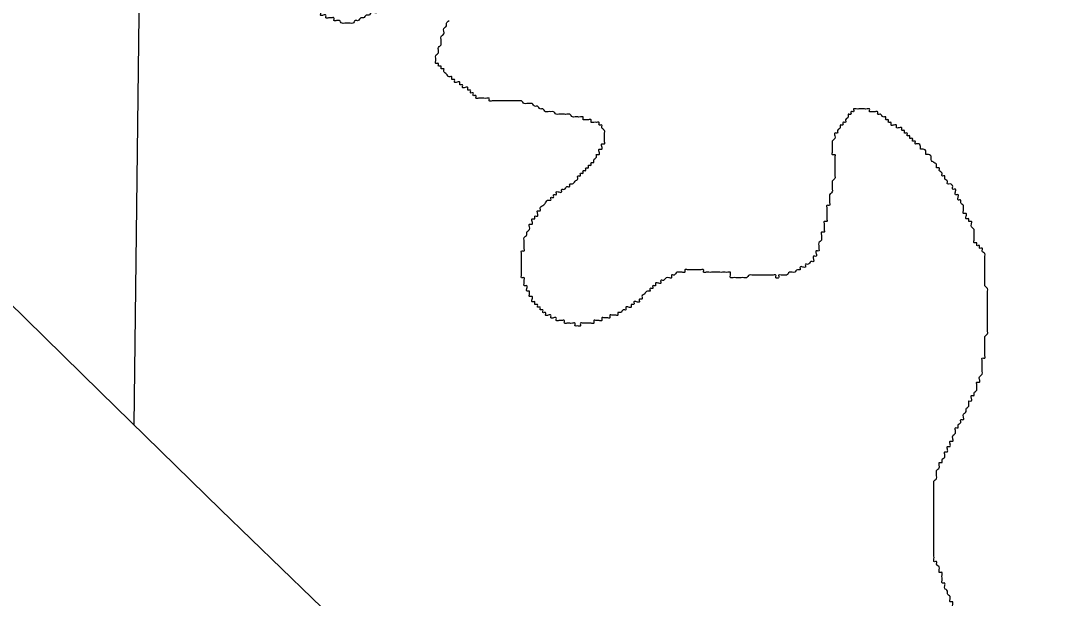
# Model space of a CAD drawing. Extents: x 813775 to 1157140, y 1757555 to 1979907.
# Drawn here: x 1031144 to 1033289, y 1822306 to 1823511 of the extents above; entities that cross this region are included whole.
import ezdxf

# ---------------------------------------------------------------- set-up
doc = ezdxf.new("R2010")
doc.units = 0
for name, color, linetype in [('Level 10', 7, 'Continuous'), ('Level 35', 7, 'Continuous'), ('Level 5', 7, 'Continuous')]:
    doc.layers.add(name, color=color, linetype=linetype)

msp = doc.modelspace()

# ---------------------------------------------------------------- linework, layer by layer
at = {"layer": 'Level 10'}
msp.add_lwpolyline([(1035302.1, 1818972.2), (1035232.3, 1819012.9), (1035053.5, 1819114.4), (1034889.7, 1819219.7), (1034747, 1819324.9), (1034648, 1819409.1), (1034545.4, 1819504), (1034447.8, 1819600.7), (1034097.3, 1819975.8), (1033697.5, 1820398.6), (1033467.8, 1820634), (1033112.8, 1820989.2), (1032817.8, 1821280.2), (1032430.6, 1821651.1), (1032129.7, 1821941.1), (1031560.7, 1822491.2), (1031309.5, 1822737.1), (1031116.5, 1822926.6)], dxfattribs=at)
at = {"layer": 'Level 35'}
for points in [[(1031936, 1823566.3), (1031936, 1823560.7), (1031930.5, 1823560.7), (1031930.5, 1823555.2), (1031924.9, 1823555.2), (1031924.9, 1823549.6), (1031919.3, 1823549.6), (1031919.3, 1823544), (1031913.7, 1823544), (1031908.1, 1823544), (1031902.6, 1823538.4), (1031897, 1823538.4), (1031897, 1823532.8), (1031891.4, 1823532.8), (1031885.8, 1823532.8), (1031885.8, 1823527.3), (1031880.3, 1823527.3), (1031874.7, 1823527.3), (1031869.1, 1823521.7), (1031863.5, 1823521.7), (1031857.9, 1823516.1), (1031852.4, 1823516.1), (1031846.8, 1823510.5), (1031841.2, 1823510.5), (1031835.6, 1823504.9), (1031830, 1823504.9), (1031824.5, 1823504.9), (1031818.9, 1823504.9), (1031813.3, 1823504.9), (1031807.7, 1823510.5), (1031802.1, 1823510.5), (1031796.6, 1823510.5), (1031796.6, 1823516.1), (1031791, 1823516.1), (1031785.4, 1823516.1), (1031779.8, 1823516.1), (1031779.8, 1823521.7), (1031774.3, 1823521.7), (1031768.7, 1823521.7), (1031768.7, 1823527.3), (1031763.1, 1823527.3), (1031763.1, 1823532.8), (1031757.5, 1823532.8), (1031751.9, 1823532.8), (1031751.9, 1823538.4), (1031746.4, 1823538.4), (1031746.4, 1823544), (1031740.8, 1823544), (1031740.8, 1823549.6), (1031740.8, 1823555.2), (1031735.2, 1823555.2), (1031735.2, 1823560.7), (1031735.2, 1823566.3), (1031735.2, 1823571.9), (1031735.2, 1823577.5), (1031735.2, 1823583.1), (1031735.2, 1823588.6), (1031729.6, 1823594.2), (1031729.6, 1823599.8), (1031729.6, 1823605.4), (1031729.6, 1823611), (1031729.6, 1823616.6), (1031735.2, 1823616.6), (1031735.2, 1823622.1), (1031735.2, 1823627.7), (1031740.8, 1823627.7), (1031740.8, 1823633.3), (1031746.4, 1823633.3), (1031746.4, 1823638.9), (1031746.4, 1823644.5), (1031751.9, 1823644.5), (1031751.9, 1823650), (1031751.9, 1823655.6), (1031757.5, 1823655.6), (1031757.5, 1823661.2), (1031763.1, 1823666.8), (1031763.1, 1823672.4), (1031768.7, 1823672.4), (1031774.3, 1823672.4), (1031774.3, 1823677.9), (1031779.8, 1823677.9), (1031779.8, 1823683.5), (1031785.4, 1823683.5), (1031791, 1823689.1), (1031796.6, 1823694.7), (1031802.1, 1823694.7), (1031802.1, 1823700.3), (1031807.7, 1823700.3), (1031813.3, 1823700.3), (1031813.3, 1823705.9), (1031818.9, 1823705.9)], [(1032343.3, 1823298.4), (1032337.7, 1823298.4), (1032332.1, 1823298.4), (1032332.1, 1823304), (1032326.6, 1823304), (1032321, 1823304), (1032315.4, 1823304), (1032315.4, 1823309.6), (1032309.8, 1823309.6), (1032304.2, 1823309.6), (1032298.7, 1823309.6), (1032293.1, 1823309.6), (1032287.5, 1823315.2), (1032281.9, 1823315.2), (1032276.4, 1823315.2), (1032270.8, 1823315.2), (1032265.2, 1823315.2), (1032259.6, 1823315.2), (1032254, 1823320.7), (1032248.5, 1823320.7), (1032242.9, 1823320.7), (1032237.3, 1823320.7), (1032231.7, 1823326.3), (1032226.1, 1823326.3), (1032220.6, 1823331.9), (1032215, 1823331.9), (1032209.4, 1823337.5), (1032203.8, 1823337.5), (1032198.3, 1823337.5), (1032192.7, 1823337.5), (1032187.1, 1823343.1), (1032181.5, 1823343.1), (1032175.9, 1823343.1), (1032170.4, 1823343.1), (1032164.8, 1823343.1), (1032159.2, 1823343.1), (1032153.6, 1823343.1), (1032148, 1823343.1), (1032142.5, 1823343.1), (1032136.9, 1823343.1), (1032131.3, 1823343.1), (1032125.7, 1823343.1), (1032120.1, 1823343.1), (1032120.1, 1823348.6), (1032114.6, 1823348.6), (1032109, 1823348.6), (1032103.4, 1823348.6), (1032097.8, 1823348.6), (1032092.3, 1823348.6), (1032092.3, 1823354.2), (1032086.7, 1823354.2), (1032086.7, 1823359.8), (1032081.1, 1823359.8), (1032081.1, 1823365.4), (1032075.5, 1823365.4), (1032075.5, 1823371), (1032069.9, 1823371), (1032064.4, 1823371), (1032064.4, 1823376.6), (1032058.8, 1823376.6), (1032058.8, 1823382.1), (1032053.2, 1823382.1), (1032047.6, 1823382.1), (1032047.6, 1823387.7), (1032042, 1823387.7), (1032042, 1823393.3), (1032036.5, 1823393.3), (1032030.9, 1823398.9), (1032025.3, 1823404.5), (1032025.3, 1823410), (1032019.7, 1823410), (1032019.7, 1823415.6), (1032014.1, 1823415.6), (1032014.1, 1823421.2), (1032008.6, 1823421.2), (1032008.6, 1823426.8), (1032008.6, 1823432.4), (1032008.6, 1823437.9), (1032014.1, 1823443.5), (1032014.1, 1823449.1), (1032014.1, 1823454.7), (1032019.7, 1823460.3), (1032019.7, 1823465.9), (1032019.7, 1823471.4), (1032019.7, 1823477), (1032025.3, 1823482.6), (1032025.3, 1823488.2), (1032025.3, 1823493.8), (1032030.9, 1823499.3), (1032030.9, 1823504.9), (1032036.5, 1823510.5)], [(1033090.9, 1823153.3), (1033090.9, 1823158.9), (1033085.3, 1823158.9), (1033085.3, 1823164.5), (1033079.7, 1823170), (1033074.1, 1823170), (1033074.1, 1823175.6), (1033068.6, 1823181.2), (1033068.6, 1823186.8), (1033063, 1823186.8), (1033063, 1823192.4), (1033057.4, 1823198), (1033057.4, 1823203.5), (1033051.8, 1823203.5), (1033051.8, 1823209.1), (1033046.2, 1823214.7), (1033040.7, 1823220.3), (1033040.7, 1823225.9), (1033035.1, 1823231.4), (1033029.5, 1823231.4), (1033029.5, 1823237), (1033023.9, 1823242.6), (1033018.3, 1823242.6), (1033018.3, 1823248.2), (1033012.8, 1823253.8), (1033007.2, 1823253.8), (1033007.2, 1823259.3), (1033001.6, 1823259.3), (1033001.6, 1823264.9), (1032996, 1823264.9), (1032996, 1823270.5), (1032990.5, 1823270.5), (1032990.5, 1823276.1), (1032984.9, 1823276.1), (1032984.9, 1823281.7), (1032979.3, 1823281.7), (1032979.3, 1823287.3), (1032973.7, 1823287.3), (1032968.1, 1823287.3), (1032968.1, 1823292.8), (1032962.6, 1823292.8), (1032957, 1823292.8), (1032957, 1823298.4), (1032951.4, 1823298.4), (1032951.4, 1823304), (1032945.8, 1823304), (1032945.8, 1823309.6), (1032940.2, 1823309.6), (1032934.7, 1823315.2), (1032929.1, 1823315.2), (1032929.1, 1823320.7), (1032923.5, 1823320.7), (1032917.9, 1823320.7), (1032912.3, 1823320.7), (1032912.3, 1823326.3), (1032906.8, 1823326.3), (1032901.2, 1823326.3), (1032895.6, 1823326.3), (1032890, 1823326.3), (1032884.5, 1823326.3), (1032878.9, 1823326.3), (1032878.9, 1823320.7), (1032873.3, 1823320.7), (1032873.3, 1823315.2), (1032867.7, 1823315.2), (1032867.7, 1823309.6), (1032862.1, 1823304), (1032862.1, 1823298.4), (1032856.6, 1823298.4), (1032856.6, 1823292.8), (1032851, 1823292.8), (1032851, 1823287.3), (1032845.4, 1823281.7), (1032845.4, 1823276.1), (1032839.8, 1823276.1), (1032839.8, 1823270.5), (1032839.8, 1823264.9), (1032834.2, 1823259.3), (1032834.2, 1823253.8), (1032834.2, 1823248.2), (1032834.2, 1823242.6), (1032834.2, 1823237), (1032834.2, 1823231.4), (1032839.8, 1823231.4), (1032839.8, 1823225.9), (1032839.8, 1823220.3), (1032839.8, 1823214.7), (1032839.8, 1823209.1), (1032839.8, 1823203.5), (1032839.8, 1823198), (1032839.8, 1823192.4)], [(1032203.8, 1822946.8), (1032198.3, 1822946.8), (1032198.3, 1822952.4), (1032198.3, 1822958), (1032192.7, 1822958), (1032192.7, 1822963.5), (1032192.7, 1822969.1), (1032192.7, 1822974.7), (1032187.1, 1822974.7), (1032187.1, 1822980.3), (1032187.1, 1822985.9), (1032187.1, 1822991.4), (1032187.1, 1822997), (1032187.1, 1823002.6), (1032187.1, 1823008.2), (1032187.1, 1823013.8), (1032187.1, 1823019.3), (1032187.1, 1823024.9), (1032187.1, 1823030.5), (1032192.7, 1823030.5), (1032192.7, 1823036.1), (1032192.7, 1823041.7), (1032192.7, 1823047.3), (1032192.7, 1823052.8), (1032192.7, 1823058.4), (1032198.3, 1823064), (1032198.3, 1823069.6), (1032203.8, 1823075.2), (1032203.8, 1823080.7), (1032203.8, 1823086.3), (1032209.4, 1823086.3), (1032209.4, 1823091.9), (1032209.4, 1823097.5), (1032215, 1823097.5), (1032215, 1823103.1), (1032220.6, 1823103.1), (1032220.6, 1823108.6), (1032220.6, 1823114.2), (1032226.1, 1823114.2), (1032226.1, 1823119.8), (1032231.7, 1823125.4), (1032237.3, 1823131), (1032242.9, 1823136.6), (1032248.5, 1823136.6), (1032248.5, 1823142.1), (1032254, 1823142.1), (1032254, 1823147.7), (1032259.6, 1823147.7), (1032259.6, 1823153.3), (1032265.2, 1823153.3), (1032270.8, 1823153.3), (1032270.8, 1823158.9), (1032276.4, 1823158.9), (1032281.9, 1823164.5), (1032287.5, 1823164.5), (1032287.5, 1823170), (1032293.1, 1823170), (1032298.7, 1823175.6), (1032304.2, 1823181.2), (1032304.2, 1823186.8), (1032309.8, 1823186.8), (1032309.8, 1823192.4), (1032315.4, 1823192.4), (1032315.4, 1823198), (1032321, 1823198), (1032321, 1823203.5), (1032326.6, 1823203.5), (1032326.6, 1823209.1), (1032332.1, 1823209.1), (1032332.1, 1823214.7), (1032337.7, 1823214.7), (1032337.7, 1823220.3), (1032343.3, 1823225.9), (1032343.3, 1823231.4), (1032348.9, 1823231.4), (1032348.9, 1823237), (1032348.9, 1823242.6), (1032354.5, 1823242.6), (1032354.5, 1823248.2), (1032354.5, 1823253.8), (1032360, 1823253.8), (1032360, 1823259.3), (1032360, 1823264.9), (1032360, 1823270.5), (1032360, 1823276.1), (1032360, 1823281.7), (1032354.5, 1823287.3), (1032354.5, 1823292.8), (1032348.9, 1823292.8), (1032348.9, 1823298.4), (1032343.3, 1823298.4)], [(1032839.8, 1823192.4), (1032839.8, 1823186.8), (1032839.8, 1823181.2), (1032834.2, 1823175.6), (1032834.2, 1823170), (1032834.2, 1823164.5), (1032834.2, 1823158.9), (1032834.2, 1823153.3), (1032828.7, 1823147.7), (1032828.7, 1823142.1), (1032828.7, 1823136.6), (1032828.7, 1823131), (1032828.7, 1823125.4), (1032823.1, 1823125.4), (1032823.1, 1823119.8), (1032823.1, 1823114.2), (1032823.1, 1823108.6), (1032823.1, 1823103.1), (1032823.1, 1823097.5), (1032823.1, 1823091.9), (1032817.5, 1823091.9), (1032817.5, 1823086.3), (1032817.5, 1823080.7), (1032817.5, 1823075.2), (1032817.5, 1823069.6), (1032811.9, 1823069.6), (1032811.9, 1823064), (1032811.9, 1823058.4), (1032811.9, 1823052.8), (1032806.3, 1823047.3), (1032806.3, 1823041.7), (1032806.3, 1823036.1), (1032806.3, 1823030.5), (1032800.8, 1823030.5), (1032800.8, 1823024.9), (1032800.8, 1823019.3), (1032795.2, 1823019.3), (1032795.2, 1823013.8), (1032795.2, 1823008.2), (1032789.6, 1823008.2), (1032784, 1823002.6), (1032778.5, 1823002.6), (1032778.5, 1822997), (1032772.9, 1822997), (1032767.3, 1822997), (1032767.3, 1822991.4), (1032761.7, 1822991.4), (1032756.1, 1822985.9), (1032750.6, 1822985.9), (1032745, 1822985.9), (1032739.4, 1822980.3), (1032733.8, 1822980.3), (1032728.2, 1822980.3), (1032722.7, 1822980.3), (1032722.7, 1822974.7), (1032717.1, 1822974.7), (1032717.1, 1822980.3), (1032711.5, 1822980.3), (1032705.9, 1822980.3), (1032700.3, 1822980.3), (1032694.8, 1822980.3), (1032689.2, 1822980.3), (1032683.6, 1822980.3), (1032678, 1822980.3), (1032672.5, 1822980.3), (1032666.9, 1822980.3), (1032661.3, 1822980.3), (1032655.7, 1822974.7), (1032650.1, 1822974.7), (1032644.6, 1822974.7), (1032639, 1822974.7), (1032633.4, 1822974.7), (1032627.8, 1822974.7), (1032622.2, 1822974.7), (1032622.2, 1822980.3), (1032622.2, 1822985.9), (1032616.7, 1822985.9), (1032611.1, 1822985.9), (1032605.5, 1822985.9), (1032599.9, 1822985.9), (1032594.4, 1822985.9), (1032588.8, 1822985.9), (1032583.2, 1822985.9), (1032577.6, 1822985.9), (1032572, 1822985.9), (1032566.5, 1822985.9), (1032566.5, 1822991.4), (1032560.9, 1822991.4), (1032555.3, 1822991.4), (1032549.7, 1822991.4), (1032544.1, 1822991.4)], [(1033118.8, 1822718), (1033124.3, 1822718), (1033124.3, 1822723.5), (1033124.3, 1822729.1), (1033129.9, 1822729.1), (1033129.9, 1822734.7), (1033135.5, 1822740.3), (1033135.5, 1822745.9), (1033135.5, 1822751.4), (1033135.5, 1822757), (1033141.1, 1822757), (1033141.1, 1822762.6), (1033141.1, 1822768.2), (1033146.7, 1822773.8), (1033146.7, 1822779.3), (1033146.7, 1822784.9), (1033146.7, 1822790.5), (1033146.7, 1822796.1), (1033146.7, 1822801.7), (1033146.7, 1822807.3), (1033152.2, 1822807.3), (1033152.2, 1822812.8), (1033152.2, 1822818.4), (1033152.2, 1822824), (1033152.2, 1822829.6), (1033152.2, 1822835.2), (1033152.2, 1822840.7), (1033152.2, 1822846.3), (1033152.2, 1822851.9), (1033157.8, 1822857.5), (1033157.8, 1822863.1), (1033157.8, 1822868.7), (1033157.8, 1822874.2), (1033157.8, 1822879.8), (1033157.8, 1822885.4), (1033157.8, 1822891), (1033157.8, 1822896.6), (1033157.8, 1822902.1), (1033157.8, 1822907.7), (1033157.8, 1822913.3), (1033157.8, 1822918.9), (1033157.8, 1822924.5), (1033157.8, 1822930), (1033157.8, 1822935.6), (1033157.8, 1822941.2), (1033157.8, 1822946.8), (1033157.8, 1822952.4), (1033152.2, 1822958), (1033152.2, 1822963.5), (1033152.2, 1822969.1), (1033152.2, 1822974.7), (1033152.2, 1822980.3), (1033152.2, 1822985.9), (1033152.2, 1822991.4), (1033152.2, 1822997), (1033152.2, 1823002.6), (1033152.2, 1823008.2), (1033152.2, 1823013.8), (1033152.2, 1823019.3), (1033152.2, 1823024.9), (1033146.7, 1823030.5), (1033146.7, 1823036.1), (1033141.1, 1823036.1), (1033141.1, 1823041.7), (1033135.5, 1823041.7), (1033135.5, 1823047.3), (1033129.9, 1823047.3), (1033129.9, 1823052.8), (1033129.9, 1823058.4), (1033129.9, 1823064), (1033129.9, 1823069.6), (1033129.9, 1823075.2), (1033124.3, 1823080.7), (1033124.3, 1823086.3), (1033124.3, 1823091.9), (1033118.8, 1823091.9), (1033118.8, 1823097.5), (1033113.2, 1823097.5), (1033113.2, 1823103.1), (1033113.2, 1823108.6), (1033107.6, 1823108.6), (1033107.6, 1823114.2), (1033107.6, 1823119.8), (1033107.6, 1823125.4), (1033102, 1823131), (1033102, 1823136.6), (1033096.5, 1823136.6), (1033096.5, 1823142.1), (1033096.5, 1823147.7), (1033090.9, 1823147.7), (1033090.9, 1823153.3)], [(1032544.1, 1822991.4), (1032538.6, 1822991.4), (1032533, 1822991.4), (1032527.4, 1822991.4), (1032527.4, 1822985.9), (1032521.8, 1822985.9), (1032516.2, 1822985.9), (1032510.7, 1822985.9), (1032505.1, 1822980.3), (1032499.5, 1822980.3), (1032499.5, 1822974.7), (1032493.9, 1822974.7), (1032488.4, 1822974.7), (1032482.8, 1822969.1), (1032477.2, 1822969.1), (1032477.2, 1822963.5), (1032471.6, 1822963.5), (1032466, 1822963.5), (1032466, 1822958), (1032460.5, 1822958), (1032460.5, 1822952.4), (1032454.9, 1822952.4), (1032454.9, 1822946.8), (1032449.3, 1822946.8), (1032443.7, 1822941.2), (1032438.1, 1822935.6), (1032438.1, 1822930), (1032432.6, 1822930), (1032432.6, 1822924.5), (1032427, 1822924.5), (1032421.4, 1822924.5), (1032421.4, 1822918.9), (1032415.8, 1822918.9), (1032415.8, 1822913.3), (1032410.2, 1822913.3), (1032404.7, 1822913.3), (1032404.7, 1822907.7), (1032399.1, 1822907.7), (1032393.5, 1822902.1), (1032387.9, 1822902.1), (1032387.9, 1822896.6), (1032382.4, 1822896.6), (1032376.8, 1822896.6), (1032371.2, 1822896.6), (1032371.2, 1822891), (1032365.6, 1822891), (1032360, 1822891), (1032354.5, 1822891), (1032354.5, 1822885.4), (1032348.9, 1822885.4), (1032343.3, 1822885.4), (1032337.7, 1822885.4), (1032337.7, 1822879.8), (1032332.1, 1822879.8), (1032326.6, 1822879.8), (1032321, 1822879.8), (1032315.4, 1822879.8), (1032309.8, 1822879.8), (1032309.8, 1822874.2), (1032304.2, 1822874.2), (1032298.7, 1822874.2), (1032298.7, 1822879.8), (1032293.1, 1822879.8), (1032287.5, 1822879.8), (1032281.9, 1822879.8), (1032276.4, 1822879.8), (1032276.4, 1822885.4), (1032270.8, 1822885.4), (1032265.2, 1822885.4), (1032259.6, 1822885.4), (1032259.6, 1822891), (1032254, 1822891), (1032248.5, 1822891), (1032248.5, 1822896.6), (1032242.9, 1822896.6), (1032237.3, 1822896.6), (1032237.3, 1822902.1), (1032231.7, 1822902.1), (1032231.7, 1822907.7), (1032226.1, 1822907.7), (1032226.1, 1822913.3), (1032220.6, 1822913.3), (1032220.6, 1822918.9), (1032215, 1822918.9), (1032215, 1822924.5), (1032209.4, 1822924.5), (1032209.4, 1822930), (1032209.4, 1822935.6), (1032203.8, 1822935.6), (1032203.8, 1822941.2), (1032203.8, 1822946.8)], [(1033090.9, 1822277), (1033085.3, 1822277), (1033085.3, 1822282.6), (1033085.3, 1822288.2), (1033085.3, 1822293.8), (1033085.3, 1822299.4), (1033079.7, 1822299.4), (1033079.7, 1822304.9), (1033079.7, 1822310.5), (1033074.1, 1822316.1), (1033074.1, 1822321.7), (1033068.6, 1822327.3), (1033068.6, 1822332.8), (1033068.6, 1822338.4), (1033063, 1822338.4), (1033063, 1822344), (1033063, 1822349.6), (1033063, 1822355.2), (1033063, 1822360.7), (1033057.4, 1822360.7), (1033057.4, 1822366.3), (1033057.4, 1822371.9), (1033051.8, 1822377.5), (1033051.8, 1822383.1), (1033046.2, 1822383.1), (1033046.2, 1822388.7), (1033046.2, 1822394.2), (1033046.2, 1822399.8), (1033046.2, 1822405.4), (1033046.2, 1822411), (1033046.2, 1822416.6), (1033046.2, 1822422.1), (1033046.2, 1822427.7), (1033046.2, 1822433.3), (1033046.2, 1822438.9), (1033046.2, 1822444.5), (1033046.2, 1822450), (1033046.2, 1822455.6), (1033046.2, 1822461.2), (1033046.2, 1822466.8), (1033046.2, 1822472.4), (1033046.2, 1822478), (1033046.2, 1822483.5), (1033046.2, 1822489.1), (1033046.2, 1822494.7), (1033046.2, 1822500.3), (1033046.2, 1822505.9), (1033046.2, 1822511.4), (1033046.2, 1822517), (1033046.2, 1822522.6), (1033046.2, 1822528.2), (1033046.2, 1822533.8), (1033046.2, 1822539.4), (1033046.2, 1822544.9), (1033046.2, 1822550.5), (1033051.8, 1822556.1), (1033051.8, 1822561.7), (1033051.8, 1822567.3), (1033051.8, 1822572.8), (1033057.4, 1822578.4), (1033057.4, 1822584), (1033057.4, 1822589.6), (1033063, 1822589.6), (1033063, 1822595.2), (1033068.6, 1822600.7), (1033068.6, 1822606.3), (1033068.6, 1822611.9), (1033074.1, 1822611.9), (1033074.1, 1822617.5), (1033074.1, 1822623.1), (1033079.7, 1822623.1), (1033079.7, 1822628.7), (1033079.7, 1822634.2), (1033085.3, 1822634.2), (1033085.3, 1822639.8), (1033085.3, 1822645.4), (1033090.9, 1822651), (1033090.9, 1822656.6), (1033090.9, 1822662.1), (1033096.5, 1822662.1), (1033096.5, 1822667.7), (1033102, 1822673.3), (1033102, 1822678.9), (1033107.6, 1822678.9), (1033107.6, 1822684.5), (1033107.6, 1822690), (1033113.2, 1822695.6), (1033113.2, 1822701.2), (1033118.8, 1822706.8), (1033118.8, 1822712.4), (1033118.8, 1822718)]]:
    msp.add_spline(points, degree=3, dxfattribs=at)
at = {"layer": 'Level 5'}
msp.add_lwpolyline([(1031458.8, 1829158.2), (1031379.8, 1822668.3)], dxfattribs=at)

doc.saveas('drawing.dxf')
